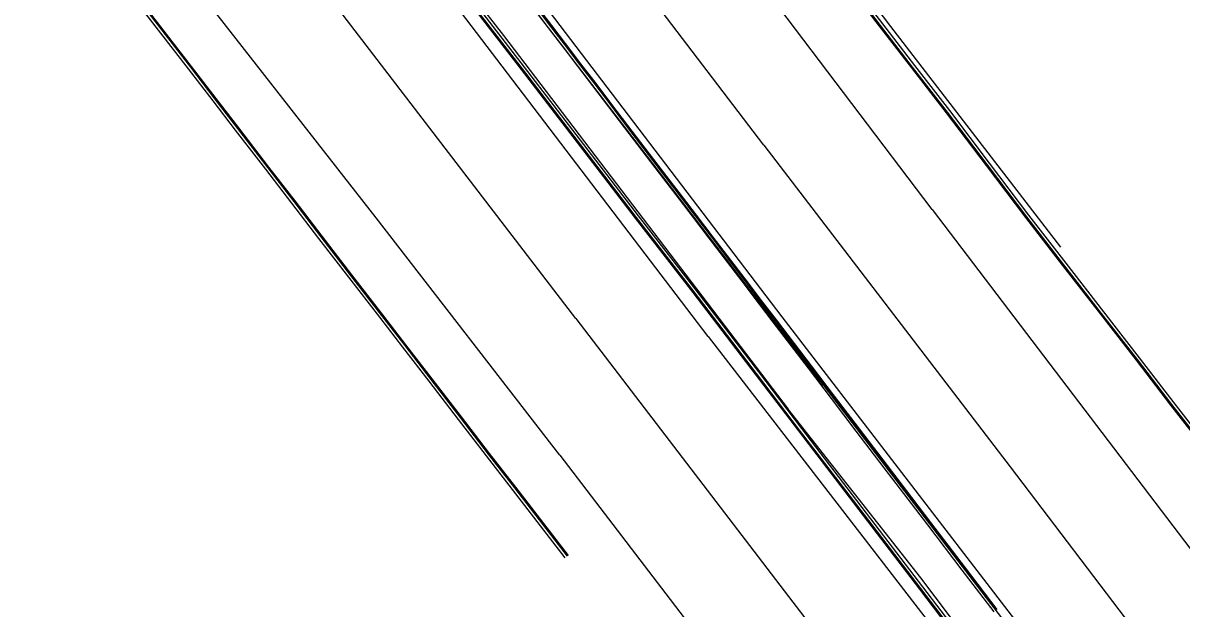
# Model space of a CAD drawing. Extents: x 368532 to 392481, y 10654822 to 10676899.
# Drawn here: x 370092.4 to 370242.3, y 10675035 to 10675110.8 of the extents above; entities that cross this region are included whole.
import ezdxf

# ---------------------------------------------------------------- set-up
doc = ezdxf.new("R2010")
doc.units = 0
for name, color, linetype in [('p_road - paved curb', 7, 'Continuous'), ('p_road guard rails', 7, 'Continuous'), ('p_road paint stripe', 7, 'Continuous')]:
    doc.layers.add(name, color=color, linetype=linetype)

msp = doc.modelspace()

# ---------------------------------------------------------------- linework, layer by layer
at = {"layer": 'p_road - paved curb'}
for p, q in [((370104.38, 10675116.99), (370113.71, 10675104.91)), ((370104.66, 10675117.21), (370113.99, 10675105.12)), ((370104.78, 10675117.3), (370114.11, 10675105.21)), ((370203.18, 10675110.42), (370198.04, 10675117.16)), ((370203.3, 10675110.51), (370198.16, 10675117.25)), ((370203.58, 10675110.72), (370198.44, 10675117.46)), ((370156.83, 10675104.81), (370148.32, 10675115.85)), ((370156.95, 10675104.9), (370148.44, 10675115.94)), ((370157.23, 10675105.11), (370148.72, 10675116.16)), ((370158.07, 10675113.14), (370160.3, 10675110.19)), ((370158.35, 10675113.35), (370160.58, 10675110.4)), ((370158.47, 10675113.44), (370160.7, 10675110.49)), ((370160.3, 10675110.19), (370162.08, 10675107.87)), ((370160.58, 10675110.4), (370162.36, 10675108.08)), ((370160.7, 10675110.49), (370162.48, 10675108.17)), ((370207.33, 10675105.04), (370203.18, 10675110.42)), ((370207.45, 10675105.13), (370203.3, 10675110.51)), ((370207.73, 10675105.35), (370203.58, 10675110.72)), ((370162.08, 10675107.87), (370164.08, 10675105.26)), ((370162.36, 10675108.08), (370164.36, 10675105.47)), ((370162.48, 10675108.17), (370164.48, 10675105.56)), ((370113.71, 10675104.91), (370116.89, 10675100.75)), ((370113.99, 10675105.12), (370117.17, 10675100.96)), ((370114.11, 10675105.21), (370117.29, 10675101.05)), ((370164.51, 10675094.8), (370156.83, 10675104.81)), ((370164.63, 10675094.89), (370156.95, 10675104.9)), ((370164.91, 10675095.1), (370157.23, 10675105.11)), ((370164.08, 10675105.26), (370166.04, 10675102.7)), ((370164.36, 10675105.47), (370166.32, 10675102.91)), ((370164.48, 10675105.56), (370166.44, 10675103)), ((370211.85, 10675099.19), (370207.33, 10675105.04)), ((370211.97, 10675099.28), (370207.45, 10675105.13)), ((370212.25, 10675099.49), (370207.73, 10675105.35)), ((370166.04, 10675102.7), (370168.1, 10675099.97)), ((370166.32, 10675102.91), (370168.38, 10675100.18)), ((370166.44, 10675103), (370168.5, 10675100.27)), ((370116.89, 10675100.75), (370119.81, 10675096.96)), ((370117.17, 10675100.96), (370120.09, 10675097.18)), ((370117.29, 10675101.05), (370120.21, 10675097.27)), ((370168.5, 10675100.27), (370170.56, 10675097.58)), ((370168.1, 10675099.97), (370170.16, 10675097.28)), ((370168.38, 10675100.18), (370170.44, 10675097.49)), ((370217.01, 10675092.39), (370211.85, 10675099.19)), ((370217.13, 10675092.48), (370211.97, 10675099.28)), ((370217.41, 10675092.69), (370212.25, 10675099.49)), ((370120.21, 10675097.27), (370124.12, 10675092.19)), ((370170.16, 10675097.28), (370172.96, 10675093.61)), ((370170.44, 10675097.49), (370173.24, 10675093.82)), ((370170.56, 10675097.58), (370173.36, 10675093.91)), ((370119.81, 10675096.96), (370123.72, 10675091.89)), ((370120.09, 10675097.18), (370124, 10675092.1)), ((370171.59, 10675085.58), (370164.51, 10675094.8)), ((370171.71, 10675085.67), (370164.63, 10675094.89)), ((370171.99, 10675085.89), (370164.91, 10675095.1)), ((370172.96, 10675093.61), (370175.21, 10675090.66)), ((370173.24, 10675093.82), (370175.49, 10675090.87)), ((370173.36, 10675093.91), (370175.61, 10675090.96)), ((370123.72, 10675091.89), (370127.1, 10675087.5)), ((370124, 10675092.1), (370127.38, 10675087.71)), ((370124.12, 10675092.19), (370127.5, 10675087.8)), ((370222.09, 10675085.66), (370217.01, 10675092.39)), ((370222.21, 10675085.75), (370217.13, 10675092.48)), ((370222.49, 10675085.96), (370217.41, 10675092.69)), ((370175.21, 10675090.66), (370177.23, 10675088.02)), ((370175.49, 10675090.87), (370177.51, 10675088.23)), ((370175.61, 10675090.96), (370177.63, 10675088.32)), ((370177.63, 10675088.32), (370179.45, 10675085.95)), ((370127.1, 10675087.5), (370130.59, 10675082.95)), ((370127.38, 10675087.71), (370130.87, 10675083.16)), ((370127.5, 10675087.8), (370130.99, 10675083.25)), ((370177.23, 10675088.02), (370179.05, 10675085.65)), ((370177.51, 10675088.23), (370179.33, 10675085.86)), ((370179.05, 10675075.94), (370171.59, 10675085.58)), ((370179.17, 10675076.03), (370171.71, 10675085.67)), ((370179.45, 10675076.24), (370171.99, 10675085.89)), ((370179.05, 10675085.65), (370181.08, 10675082.97)), ((370179.33, 10675085.86), (370181.36, 10675083.18)), ((370179.45, 10675085.95), (370181.48, 10675083.27)), ((370226.9, 10675079.44), (370222.09, 10675085.66)), ((370227.02, 10675079.53), (370222.21, 10675085.75)), ((370227.3, 10675079.75), (370222.49, 10675085.96)), ((370130.59, 10675082.95), (370134.45, 10675077.94)), ((370130.87, 10675083.16), (370134.73, 10675078.16)), ((370130.99, 10675083.25), (370134.85, 10675078.25)), ((370181.08, 10675082.97), (370183.05, 10675080.39)), ((370181.36, 10675083.18), (370183.33, 10675080.6)), ((370181.48, 10675083.27), (370183.45, 10675080.69)), ((370183.05, 10675080.39), (370185.34, 10675077.41)), ((370183.33, 10675080.6), (370185.62, 10675077.62)), ((370183.45, 10675080.69), (370185.74, 10675077.71)), ((370231.78, 10675073.15), (370226.9, 10675079.44)), ((370231.9, 10675073.24), (370227.02, 10675079.53)), ((370232.18, 10675073.46), (370227.3, 10675079.75)), ((370134.45, 10675077.94), (370138.46, 10675072.76)), ((370134.73, 10675078.16), (370138.74, 10675072.98)), ((370134.85, 10675078.25), (370138.86, 10675073.07)), ((370185.34, 10675077.41), (370187.59, 10675074.42)), ((370185.62, 10675077.62), (370187.87, 10675074.63)), ((370185.74, 10675077.71), (370187.99, 10675074.72)), ((370187.13, 10675065.37), (370179.05, 10675075.94)), ((370187.25, 10675065.46), (370179.17, 10675076.03)), ((370187.53, 10675065.67), (370179.45, 10675076.24)), ((370187.59, 10675074.42), (370189.38, 10675072.09)), ((370187.87, 10675074.63), (370189.66, 10675072.3)), ((370187.99, 10675074.72), (370189.78, 10675072.39)), ((370236.82, 10675067.48), (370232.18, 10675073.46)), ((370138.46, 10675072.76), (370141.45, 10675068.87)), ((370138.74, 10675072.98), (370141.73, 10675069.08)), ((370138.86, 10675073.07), (370141.85, 10675069.17)), ((370189.38, 10675072.09), (370193.92, 10675066.15)), ((370189.66, 10675072.3), (370194.2, 10675066.36)), ((370189.78, 10675072.39), (370194.32, 10675066.45)), ((370236.42, 10675067.17), (370231.78, 10675073.15)), ((370236.54, 10675067.26), (370231.9, 10675073.24)), ((370141.45, 10675068.87), (370144.83, 10675064.47)), ((370141.73, 10675069.08), (370145.11, 10675064.68)), ((370141.85, 10675069.17), (370145.23, 10675064.77)), ((370241.27, 10675061.68), (370236.82, 10675067.48)), ((370193.92, 10675066.15), (370196.89, 10675062.21)), ((370194.2, 10675066.36), (370197.17, 10675062.42)), ((370194.32, 10675066.45), (370197.29, 10675062.51)), ((370240.87, 10675061.37), (370236.42, 10675067.17)), ((370240.99, 10675061.46), (370236.54, 10675067.26)), ((370144.83, 10675064.47), (370148.64, 10675059.52)), ((370145.11, 10675064.68), (370148.92, 10675059.74)), ((370145.23, 10675064.77), (370149.04, 10675059.83)), ((370192.71, 10675058.02), (370187.13, 10675065.37)), ((370192.83, 10675058.11), (370187.25, 10675065.46)), ((370193.11, 10675058.32), (370187.53, 10675065.67)), ((370196.89, 10675062.21), (370200.11, 10675058)), ((370197.17, 10675062.42), (370200.39, 10675058.21)), ((370197.29, 10675062.51), (370200.51, 10675058.3)), ((370246.08, 10675054.64), (370240.87, 10675061.37)), ((370246.2, 10675054.73), (370240.99, 10675061.46)), ((370246.48, 10675054.95), (370241.27, 10675061.68)), ((370149.04, 10675059.83), (370152.66, 10675055.12)), ((370148.64, 10675059.52), (370152.26, 10675054.81)), ((370148.92, 10675059.74), (370152.54, 10675055.03)), ((370201.48, 10675047.36), (370193.11, 10675058.32)), ((370200.51, 10675058.3), (370204.14, 10675053.53)), ((370201.08, 10675047.06), (370192.71, 10675058.02)), ((370201.2, 10675047.15), (370192.83, 10675058.11)), ((370200.11, 10675058), (370203.74, 10675053.23)), ((370200.39, 10675058.21), (370204.02, 10675053.44)), ((370152.26, 10675054.81), (370155.65, 10675050.42)), ((370152.54, 10675055.03), (370155.93, 10675050.64)), ((370152.66, 10675055.12), (370156.05, 10675050.73)), ((370203.74, 10675053.23), (370209.37, 10675045.86)), ((370204.02, 10675053.44), (370209.65, 10675046.07)), ((370204.14, 10675053.53), (370209.77, 10675046.16)), ((370155.65, 10675050.42), (370162.46, 10675041.58)), ((370155.93, 10675050.64), (370162.74, 10675041.8)), ((370156.05, 10675050.73), (370162.86, 10675041.89)), ((370208.37, 10675037.54), (370201.08, 10675047.06)), ((370208.49, 10675037.63), (370201.2, 10675047.15)), ((370208.77, 10675037.84), (370201.48, 10675047.36)), ((370209.37, 10675045.86), (370213.83, 10675040)), ((370209.65, 10675046.07), (370214.11, 10675040.21)), ((370209.77, 10675046.16), (370214.23, 10675040.3)), ((370214.23, 10675040.3), (370218.34, 10675034.92)), ((370213.83, 10675040), (370217.94, 10675034.62)), ((370214.11, 10675040.21), (370218.22, 10675034.83)), ((370215.79, 10675027.83), (370208.37, 10675037.54)), ((370215.91, 10675027.92), (370208.49, 10675037.63)), ((370216.19, 10675028.13), (370208.77, 10675037.84))]:
    msp.add_line(p, q, dxfattribs=at)
at = {"layer": 'p_road guard rails'}
for p, q in [((370092.36, 10675189.9), (370154.49, 10675109.2)), ((370195.94, 10675063.87), (370126.09, 10675154.85)), ((370204.64, 10675110.4), (370173.27, 10675151.57)), ((370226.63, 10675081.82), (370204.64, 10675110.4)), ((370154.49, 10675109.2), (370191.33, 10675060.83)), ((370195.94, 10675063.87), (370240.74, 10675005.43)), ((370208.5, 10675038.99), (370191.33, 10675060.83)), ((370217.01, 10675027.8), (370208.5, 10675038.99))]:
    msp.add_line(p, q, dxfattribs=at)
at = {"layer": 'p_road paint stripe'}
for p, q in [((370138.04, 10675085.63), (370101.96, 10675131.77)), ((370188.19, 10675095), (370161.11, 10675130.65)), ((370181, 10675070.26), (370135.58, 10675129.93)), ((370190.55, 10675072.8), (370148.32, 10675128.31)), ((370209.96, 10675086.67), (370178.43, 10675128.41)), ((370163.88, 10675072.56), (370133.34, 10675112.4)), ((370188.19, 10675095), (370220.05, 10675053.37)), ((370161.79, 10675054.9), (370138.04, 10675085.63)), ((370209.96, 10675086.67), (370247.92, 10675036.78)), ((370163.88, 10675072.56), (370211.18, 10675010.71)), ((370220.68, 10675033.62), (370190.55, 10675072.8)), ((370181, 10675070.26), (370233.26, 10675002.56)), ((370161.79, 10675054.9), (370207.37, 10674995.34)), ((370220.05, 10675053.37), (370258.66, 10675002.59))]:
    msp.add_line(p, q, dxfattribs=at)

doc.saveas('drawing.dxf')
